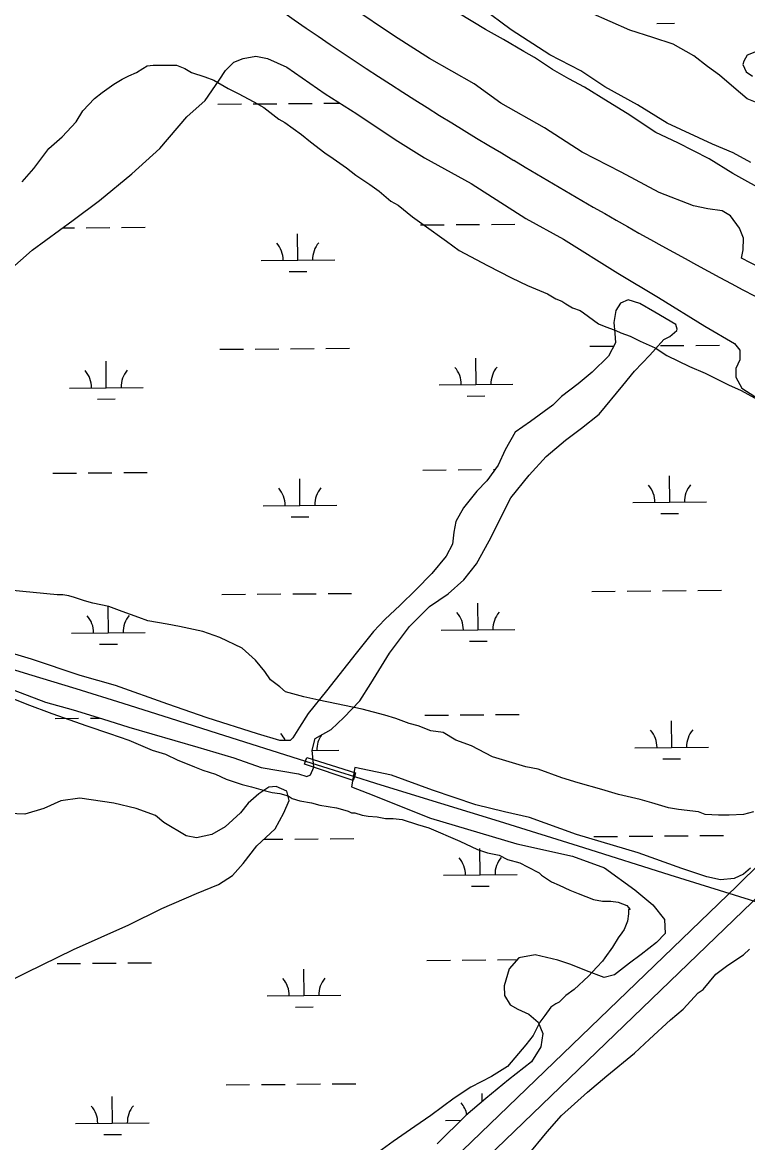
# Model space of a CAD drawing. Extents: x 3568792 to 3606828, y 529143 to 554785.
# Drawn here: x 3583929 to 3584913, y 542220 to 543740 of the extents above; entities that cross this region are included whole.
import ezdxf

# ---------------------------------------------------------------- set-up
doc = ezdxf.new("R2010")
doc.units = 0
for name, color, linetype in [('V-BRDG-OTLN', 7, 'Continuous'), ('V-RAIL-TRAK', 7, 'Continuous'), ('V-ROAD-CNTR', 7, 'Continuous'), ('V-SITE-VEGE', 7, 'Continuous'), ('V-TOPO-SHOR', 7, 'Continuous'), ('V-WETL-SWMP', 7, 'Continuous')]:
    doc.layers.add(name, color=color, linetype=linetype)

msp = doc.modelspace()

# ---------------------------------------------------------------- linework, layer by layer
at = {"layer": 'V-BRDG-OTLN'}
msp.add_lwpolyline([(3584314.7, 542743), (3584381, 542722.1), (3584379.5, 542716.9), (3584377.9, 542711.4), (3584311.6, 542733.8), (3584313, 542737.9)], close=True, dxfattribs=at)
at = {"layer": 'V-RAIL-TRAK'}
msp.add_line((3584193, 542775.7), (3584313, 542737.9), dxfattribs=at)
for points in [[(3582937.5, 543169.9), (3582966.3, 543160.6), (3583013.6, 543145.3), (3583061, 543130.2), (3583108.4, 543115.4), (3583155.9, 543100.8), (3583203.5, 543086.4), (3583253.6, 543070.2), (3583303.9, 543054.2), (3583354.2, 543038.4), (3583404.6, 543022.9), (3583455, 543007.7), (3583542, 542980.3), (3583628.9, 542953.1), (3583716, 542926.1), (3583760.1, 542911.6), (3583804.2, 542897.4), (3583848.5, 542883.4), (3583892.8, 542869.6), (3583937.1, 542856.1), (3584001.2, 542836.3), (3584065.2, 542816.4), (3584129.1, 542796.2), (3584193, 542775.7)], [(3584313, 542737.9), (3584359, 542723.3), (3584379.5, 542716.9)], [(3584379.5, 542716.9), (3584407.8, 542708.1), (3584456.6, 542693.2), (3584576, 542656.3), (3584690.3, 542620.6), (3584807.7, 542583.7), (3584915.1, 542550), (3584940.7, 542541.9), (3585060.4, 542504.6), (3585211, 542457.7), (3585328.4, 542420.9), (3585455.1, 542380.3), (3585588.5, 542339.2), (3585716.1, 542299), (3585851, 542257.5), (3585981.7, 542215.7)]]:
    msp.add_lwpolyline(points, dxfattribs=at)
at = {"layer": 'V-ROAD-CNTR'}
for points in [[(3585459.4, 543121.3), (3584898.4, 542568.1), (3583842.9, 541552), (3582627.7, 540383.8)], [(3585485.6, 543105), (3584919.3, 542546.6), (3583863.7, 541530.3), (3582644.3, 540358.1)]]:
    msp.add_lwpolyline(points, dxfattribs=at)
for centre, radius, start, end in [((3586996.7, 547637.6), 4737.8, 231.9428, 239.5534), ((3587930.7, 549090.1), 6463.6, 238.94021, 244.00404)]:
    msp.add_arc(centre, radius, start, end, dxfattribs=at)
at = {"layer": 'V-SITE-VEGE'}
for points in [[(3584943, 543507.7), (3584893, 543535.5), (3584860.8, 543555.1), (3584818.5, 543577.1), (3584788.4, 543591.1), (3584749.5, 543616.5), (3584723.9, 543632.6), (3584691.7, 543652.3), (3584670.6, 543663.9), (3584648.3, 543676.6), (3584623.9, 543692.7), (3584609.4, 543700.8), (3584581.6, 543717), (3584557.2, 543730.9), (3584520.5, 543752.9)], [(3584922.7, 543700), (3584912.5, 543695.7), (3584907.9, 543687.9), (3584906.7, 543683.4), (3584911, 543673.3), (3584919.9, 543667.5)], [(3583928.2, 543523.9), (3583944.1, 543542.1), (3583964.5, 543569.2), (3583982.6, 543585.1), (3584001.8, 543605.5), (3584010.9, 543620.2), (3584026.7, 543637.2), (3584036.9, 543645.1), (3584052.8, 543656.4), (3584064.1, 543663.2), (3584073.2, 543667.7), (3584083.4, 543672.2), (3584092.4, 543677.9), (3584098.1, 543681.3), (3584106, 543682.4), (3584137.7, 543682.4), (3584149, 543677.9), (3584158.1, 543672.2), (3584176.2, 543666.6), (3584188.7, 543662), (3584207.9, 543650.7), (3584221.5, 543643.9), (3584243, 543632.6), (3584256.6, 543624.7), (3584277, 543608.8), (3584284.9, 543604.3), (3584307.5, 543588.4), (3584320, 543578.2), (3584339.2, 543563.5), (3584350.5, 543555.6), (3584368.7, 543543.1), (3584381.1, 543532.9), (3584400.4, 543520.5), (3584412.8, 543511.4), (3584428.7, 543497.8), (3584438.9, 543492.2), (3584458.1, 543476.3), (3584474, 543465), (3584504.5, 543443.5), (3584521.5, 543431), (3584560, 543410.6), (3584592.8, 543393.7), (3584614.3, 543383.5), (3584641.5, 543372.1), (3584652.8, 543365.3), (3584660.8, 543361.9), (3584666.4, 543358.5), (3584675.5, 543352.9), (3584685.7, 543349.5), (3584690.2, 543346.1), (3584710.6, 543331.4), (3584718.5, 543328), (3584734.3, 543322.3), (3584741.1, 543318.9), (3584753.6, 543314.4), (3584767.2, 543307.6), (3584787.6, 543298.5), (3584803.4, 543288.3), (3584834, 543273.6), (3584855.5, 543264.5), (3584887.2, 543248.7)], [(3584887.2, 543248.7), (3584904.2, 543240.8), (3584931.3, 543226)], [(3584921.1, 542669), (3584907.5, 542665.6), (3584888.2, 542664.5), (3584873.5, 542664.5), (3584855.4, 542665.6), (3584846.4, 542669), (3584819.2, 542672.4), (3584805.6, 542674.7), (3584783, 542681.5), (3584767.1, 542686), (3584737.7, 542692.8), (3584715, 542699.6), (3584683.3, 542708.6), (3584660.7, 542715.4), (3584629, 542726.8), (3584612, 542730.2), (3584584.8, 542738.1), (3584566.7, 542743.8), (3584538.4, 542758.5), (3584516.9, 542766.4), (3584499.9, 542776.6), (3584482.9, 542778.9), (3584465.9, 542785.7), (3584453.5, 542789.1), (3584435.4, 542795.9), (3584420.7, 542800.4), (3584390.1, 542808.3), (3584331.2, 542820.8), (3584310.8, 542825.3), (3584285.9, 542832.1), (3584278, 542838.9), (3584265.5, 542848), (3584257.6, 542859.3), (3584245.2, 542875.1), (3584227.1, 542891), (3584196.5, 542905.7), (3584173.8, 542913.6), (3584142.1, 542920.4), (3584125.2, 542923.8), (3584099.1, 542928.4), (3584086.7, 542932.9), (3584064, 542940.8), (3584045.9, 542947.6), (3584024.4, 542952.2), (3584013.1, 542955.6), (3583999.5, 542960.1), (3583991.6, 542962.3), (3583983.6, 542963.5), (3583975.7, 542963.5), (3583859.1, 542974.8)], [(3583887.4, 542834.4), (3583934.9, 542815.2), (3583968.9, 542802.7), (3584016.4, 542785.7), (3584047, 542775.5), (3584073.1, 542766.5), (3584104.8, 542752.9), (3584122.9, 542747.2), (3584139.9, 542739.3), (3584147.8, 542735.9), (3584162.5, 542730.2), (3584173.8, 542725.7), (3584190.8, 542720), (3584205.5, 542713.2), (3584227, 542706.4), (3584239.5, 542703), (3584258.7, 542697.4), (3584267.8, 542695.1), (3584278, 542694), (3584289.3, 542690.6), (3584295, 542687.2), (3584305.2, 542683.8), (3584321, 542681.5), (3584332.3, 542678.1), (3584355, 542674.7), (3584366.3, 542671.3), (3584370.8, 542670.2), (3584375.3, 542667.9), (3584379.9, 542667.9), (3584390.1, 542664.5), (3584398, 542663.4), (3584410.4, 542662.3), (3584421.8, 542660), (3584432, 542660), (3584444.4, 542658.9), (3584464.8, 542652.1), (3584480.6, 542647.5), (3584522.5, 542629.4), (3584546.3, 542618.1), (3584559.9, 542613.6), (3584575.7, 542610.2), (3584587.1, 542604.5), (3584604, 542600), (3584614.2, 542594.3), (3584630.1, 542586.4), (3584633.5, 542583), (3584647.1, 542573.9), (3584657.3, 542569.4), (3584672, 542562.6), (3584683.3, 542558.1), (3584703.7, 542550.1), (3584716.1, 542547.9), (3584727.5, 542547.9), (3584737.6, 542546.7), (3584749, 542542.2), (3584753.5, 542536.5), (3584751.2, 542536.5), (3584751.2, 542530.9), (3584750.1, 542520.7), (3584745.6, 542509.4), (3584742.2, 542504.8), (3584737.6, 542498), (3584729.7, 542485.6), (3584719.5, 542470.9)], [(3584613.3, 542201.6), (3584640.8, 542234.8), (3584660.3, 542257), (3584695.6, 542288.9), (3584721.8, 542310.9), (3584759.4, 542341.8), (3584779.9, 542360.5), (3584808.5, 542387), (3584825.5, 542401.3), (3584846.1, 542423.4), (3584852.9, 542427.8), (3584870.1, 542448.8), (3584886.1, 542460.9), (3584907.6, 542475.1), (3584915.6, 542482.9)], [(3584719.5, 542470.9), (3584716.1, 542466.3), (3584708.2, 542458.4), (3584696.9, 542446), (3584677.6, 542427.9), (3584666.3, 542419.9), (3584657.2, 542410.9), (3584652.7, 542408.6), (3584645.9, 542404.1), (3584638, 542392.8), (3584631.2, 542383.7), (3584622.1, 542365.6), (3584611.9, 542353.1), (3584587, 542323.7), (3584565.5, 542310.1), (3584537.2, 542295.4), (3584514.6, 542280.7), (3584482.9, 542256.9), (3584461.3, 542242.2), (3584431.9, 542221.8), (3584407, 542203.7)]]:
    msp.add_lwpolyline(points, dxfattribs=at)
at = {"layer": 'V-TOPO-SHOR'}
for points in [[(3584917.4, 543550.2), (3584893.6, 543563.4), (3584865.3, 543575.1), (3584804, 543603.6), (3584763.6, 543628.4), (3584719.4, 543652.7), (3584686.9, 543674.8), (3584644.6, 543696.1), (3584592.2, 543730.4), (3584551.9, 543760), (3584504.9, 543790.7), (3584471.8, 543807)], [(3584929.1, 543407.6), (3584904.8, 543420.2), (3584906.9, 543431.5), (3584907.7, 543447.7), (3584902, 543461), (3584890, 543477.9), (3584878.4, 543484.5), (3584859.3, 543487.3), (3584839.7, 543491.5), (3584792.9, 543509.5), (3584741.3, 543536.9), (3584688.3, 543564.3), (3584637.3, 543597.1), (3584578, 543630.9), (3584542.1, 543657.1), (3584481.3, 543691.5), (3584433.7, 543721.7), (3584374.5, 543761.5)]]:
    msp.add_lwpolyline(points, dxfattribs=at)
at = {"layer": 'V-WETL-SWMP'}
for p, q in [((3584789.8, 543739), (3584813.8, 543739.2)), ((3584194, 543629.3), (3584226, 543629.6)), ((3584242, 543629.7), (3584274, 543630)), ((3584290, 543630.1), (3584322, 543630.4)), ((3584338, 543630.5), (3584359.7, 543630.7)), ((3584565.3, 543466.3), (3584597.3, 543466.5)), ((3583983.1, 543461.4), (3583999.4, 543461.5)), ((3584015.4, 543461.6), (3584047.4, 543461.9)), ((3584063.4, 543462), (3584095.4, 543462.3)), ((3584302.6, 543417.6), (3584302.3, 543453.6)), ((3584469.3, 543465.5), (3584501.3, 543465.7)), ((3584517.3, 543465.9), (3584549.3, 543466.1)), ((3584252.6, 543417.2), (3584352.6, 543418.1)), ((3584290.7, 543402.1), (3584314.7, 543402.3)), ((3584698.7, 543300.9), (3584730.7, 543301.2)), ((3584794.7, 543301.7), (3584826.7, 543302)), ((3584842.7, 543302.1), (3584874.7, 543302.4)), ((3584196.8, 543296.7), (3584228.8, 543296.9)), ((3584244.8, 543297.1), (3584276.8, 543297.3)), ((3584292.8, 543297.5), (3584324.8, 543297.7)), ((3584340.8, 543297.9), (3584372.8, 543298.1)), ((3584544.5, 543248.9), (3584544.2, 543284.9)), ((3584042.6, 543244.6), (3584042.3, 543280.6)), ((3583992.6, 543244.2), (3584092.6, 543245)), ((3584494.5, 543248.4), (3584594.5, 543249.3)), ((3584030.8, 543229.1), (3584054.8, 543229.3)), ((3584532.6, 543233.3), (3584556.6, 543233.5)), ((3584472.1, 543132.8), (3584504.1, 543133.1)), ((3584520.1, 543133.2), (3584552.1, 543133.5)), ((3584568.1, 543133.6), (3584570.4, 543133.6)), ((3583970.2, 543128.6), (3584002.2, 543128.8)), ((3584018.2, 543129), (3584050.2, 543129.2)), ((3584066.2, 543129.4), (3584098.2, 543129.7)), ((3584305.4, 543085), (3584305.1, 543121)), ((3584807.3, 543089.2), (3584807, 543125.2)), ((3584757.3, 543088.8), (3584857.3, 543089.6)), ((3584255.4, 543084.5), (3584355.4, 543085.4)), ((3584795.4, 543073.7), (3584819.4, 543073.9)), ((3584293.5, 543069.4), (3584317.5, 543069.6)), ((3584247.6, 542964.4), (3584279.6, 542964.7)), ((3584295.6, 542964.8), (3584327.6, 542965.1)), ((3584343.6, 542965.2), (3584375.6, 542965.5)), ((3584701.5, 542968.2), (3584733.5, 542968.5)), ((3584749.5, 542968.6), (3584781.5, 542968.9)), ((3584797.5, 542969), (3584829.5, 542969.3)), ((3584845.5, 542969.4), (3584877.5, 542969.7)), ((3584199.6, 542964), (3584231.6, 542964.3)), ((3584547.3, 542916.2), (3584547, 542952.2)), ((3584045.4, 542912), (3584045.1, 542948)), ((3583995.4, 542911.5), (3584095.4, 542912.4)), ((3584497.3, 542915.8), (3584597.3, 542916.6)), ((3584033.6, 542896.4), (3584057.6, 542896.6)), ((3584535.5, 542900.7), (3584559.5, 542900.9)), ((3584474.9, 542800.1), (3584506.9, 542800.4)), ((3584522.9, 542800.5), (3584554.9, 542800.8)), ((3584570.9, 542801), (3584602.9, 542801.2)), ((3583973, 542795.9), (3584005, 542796.2)), ((3584021, 542796.3), (3584033.5, 542796.4)), ((3584810.1, 542756.5), (3584809.8, 542792.5)), ((3584322.3, 542752.4), (3584358.2, 542752.7)), ((3584760.1, 542756.1), (3584860.1, 542757)), ((3584798.2, 542741), (3584822.2, 542741.2)), ((3584256.5, 542631.8), (3584282.4, 542632)), ((3584298.4, 542632.1), (3584330.4, 542632.4)), ((3584346.4, 542632.6), (3584378.4, 542632.8)), ((3584704.3, 542635.6), (3584736.3, 542635.8)), ((3584752.3, 542636), (3584784.3, 542636.2)), ((3584800.3, 542636.4), (3584832.3, 542636.7)), ((3584848.3, 542636.8), (3584880.3, 542637.1)), ((3584550.1, 542583.5), (3584549.8, 542619.5)), ((3584500.1, 542583.1), (3584600.1, 542583.9)), ((3584538.3, 542568), (3584562.3, 542568.2)), ((3583975.8, 542463.2), (3584007.8, 542463.5)), ((3584023.8, 542463.7), (3584055.8, 542463.9)), ((3584071.8, 542464.1), (3584103.8, 542464.3)), ((3584477.7, 542467.5), (3584509.7, 542467.7)), ((3584525.7, 542467.9), (3584557.7, 542468.2)), ((3584573.7, 542468.3), (3584600.1, 542468.5)), ((3584311, 542419.6), (3584310.7, 542455.6)), ((3584261, 542419.2), (3584361, 542420.1)), ((3584299.2, 542404.1), (3584323.2, 542404.3)), ((3584205.2, 542298.7), (3584237.2, 542298.9)), ((3584253.2, 542299.1), (3584285.2, 542299.3)), ((3584301.2, 542299.5), (3584333.2, 542299.8)), ((3584349.2, 542299.9), (3584381.2, 542300.2)), ((3584051, 542246.6), (3584050.7, 542282.6)), ((3584552.7, 542275.9), (3584552.6, 542286.9)), ((3584502.9, 542250.4), (3584524.2, 542250.6)), ((3584001, 542246.2), (3584101, 542247.1)), ((3584039.2, 542231.1), (3584063.2, 542231.3))]:
    msp.add_line(p, q, dxfattribs=at)
for points in [[(3584948.7, 543622.2), (3584912.5, 543636.6), (3584894.5, 543652.2), (3584875.1, 543668.7), (3584858.6, 543680.3), (3584840.2, 543694.9), (3584811.9, 543710.6), (3584784.5, 543720), (3584753.2, 543729.8), (3584699.9, 543753.4)], [(3583910.3, 543403.1), (3583941.8, 543431.1), (3583997.7, 543472.1), (3584033.2, 543498.6), (3584077.1, 543534.8), (3584115.2, 543569.2), (3584151.9, 543612.4), (3584176.9, 543634.2), (3584195.6, 543661.9), (3584204.2, 543675.1), (3584215.7, 543686.3), (3584228.2, 543691.5), (3584245.5, 543694.6), (3584261.2, 543691.4), (3584287.6, 543679.6), (3584339.7, 543643.2), (3584382.6, 543616.4), (3584434.8, 543581.5), (3584474.3, 543556.7), (3584537.8, 543521.6), (3584611.9, 543474), (3584663.2, 543446.1), (3584736.8, 543400), (3584792, 543367), (3584854.9, 543328), (3584895.4, 543304.6), (3584902.7, 543295.6), (3584902.4, 543282.3), (3584897.3, 543270.6), (3584897.1, 543258.7), (3584905.2, 543243.8), (3584922.8, 543232.7)], [(3583916, 542834.7), (3583960.1, 542818.1), (3583997.8, 542807.7), (3584037.6, 542795.2), (3584073.3, 542784.2), (3584167, 542757), (3584215.6, 542742.4), (3584252.8, 542729.4), (3584303.4, 542720.7), (3584314.7, 542717), (3584319.7, 542719.4), (3584324.3, 542729.7), (3584322.2, 542752.9), (3584325.9, 542768.6), (3584347.8, 542781), (3584364.9, 542797), (3584386.9, 542819.8), (3584401.6, 542843.2), (3584427, 542884.2), (3584454.2, 542920.7), (3584481.3, 542947.8), (3584506.7, 542964.7), (3584527.7, 542984), (3584545.3, 543005.4), (3584562.1, 543036.7), (3584591.7, 543095.3), (3584616.4, 543126), (3584639.5, 543151.2), (3584666, 543173.4), (3584687.4, 543189.8), (3584711.4, 543208.6), (3584743.6, 543247.5), (3584759.7, 543267), (3584780.3, 543288.8), (3584799.4, 543310.2), (3584807.3, 543314), (3584816.8, 543322.2), (3584817.4, 543324.2), (3584815.5, 543330.6), (3584787.2, 543346.9), (3584766.7, 543359), (3584751, 543363.7), (3584740.6, 543359.5), (3584734, 543349.2), (3584731.3, 543333), (3584733, 543318.7), (3584733.8, 543305.4), (3584724.1, 543287.3), (3584702, 543265.5), (3584683, 543250), (3584660.6, 543232.7), (3584648.5, 543221), (3584618.6, 543198.9), (3584597.6, 543184.4), (3584583.9, 543160.5), (3584574.7, 543139.5), (3584559.1, 543118.1), (3584545.5, 543104), (3584527.4, 543081.6), (3584517.2, 543063.1), (3584514.5, 543048.8), (3584512.3, 543032.1), (3584504.1, 543016)], [(3584504.1, 543016), (3584484.5, 542992.6), (3584462.9, 542970.3), (3584441.4, 542949.5), (3584420.8, 542930.1), (3584405.3, 542913.6), (3584381.6, 542884.5), (3584341.3, 542833.4), (3584316.6, 542802.3), (3584305, 542784.2), (3584295.9, 542769.6), (3584292.4, 542765.7), (3584278.1, 542766), (3584247.7, 542774.8), (3584179.5, 542796.7), (3584126.1, 542815.3), (3584055.1, 542840.7), (3584007, 542854.3), (3583941.3, 542876.1), (3583833.4, 542908.5)], [(3584916.9, 542592.5), (3584907.4, 542584.3), (3584895, 542578.6), (3584876.2, 542576.9), (3584857.6, 542580.7), (3584823.7, 542592.1), (3584764.5, 542613.3), (3584680.6, 542638.4), (3584616.9, 542661.2), (3584583, 542669.1), (3584544.2, 542678.7), (3584485.4, 542698.4), (3584429.6, 542719), (3584380, 542729.2), (3584375.6, 542703.2), (3584397.6, 542694.4), (3584482.8, 542660.5), (3584600, 542625.5), (3584675.2, 542608.9), (3584718.8, 542592.9)], [(3583875.5, 542421.8), (3583934.1, 542450.9), (3583998.3, 542482.3), (3584073.2, 542515.6), (3584118, 542538), (3584165.2, 542558.4), (3584194.9, 542570.7), (3584213.9, 542582.7), (3584228.4, 542599.2), (3584247.1, 542623), (3584271.6, 542645.8), (3584283.8, 542667.8), (3584291, 542684.4), (3584287.8, 542697.3), (3584273.1, 542703.4), (3584263.2, 542702.6), (3584249.7, 542693.5)], [(3584249.7, 542693.5), (3584235.2, 542680.9), (3584224.7, 542667.8), (3584204.1, 542648.9), (3584185.7, 542638.4), (3584164.9, 542633.8), (3584151.2, 542636.5), (3584120.9, 542654.7), (3584109.3, 542664.3), (3584083.3, 542673.6), (3584052.9, 542681), (3584006.7, 542687.7), (3583981, 542684.2), (3583957.6, 542673.8), (3583931.9, 542665.8), (3583899.8, 542667.4)], [(3584718.8, 542592.9), (3584760.2, 542563.1), (3584784.5, 542543), (3584800.4, 542523), (3584801.1, 542503.8), (3584789.5, 542491.6), (3584768.5, 542475.7), (3584752.6, 542463.7), (3584732.6, 542447.8), (3584718.2, 542444.5), (3584694.2, 542453.3), (3584673.2, 542462.1), (3584655.5, 542467.8), (3584624.6, 542475.2), (3584602.4, 542471.1), (3584589.3, 542456.1), (3584582.5, 542433), (3584583.3, 542419.7), (3584590.9, 542407.3), (3584601.2, 542401.2), (3584616.3, 542394.5), (3584629, 542383.9), (3584635.1, 542368.1), (3584632.4, 542350.4), (3584619.7, 542329.9), (3584588.7, 542305.3), (3584557.7, 542280.2), (3584530.7, 542257), (3584491.6, 542218.7)]]:
    msp.add_lwpolyline(points, dxfattribs=at)
for centre, start, end in [((3584247.4, 543417.6), 359.7115, 41.2552), ((3584357.8, 543418.6), 139.7115, 181.2552), ((3584489.3, 543248.9), 359.7115, 41.2552), ((3584599.8, 543249.8), 139.7115, 181.2552), ((3583987.4, 543244.6), 359.7115, 41.2552), ((3584097.9, 543245.6), 139.7115, 181.2552), ((3584250.2, 543085), 359.7115, 41.2552), ((3584360.7, 543085.9), 139.7115, 181.2552), ((3584752.1, 543089.2), 359.7115, 41.2552), ((3584862.5, 543090.1), 139.7115, 181.2552), ((3583990.2, 542912), 359.7115, 41.2552), ((3584100.7, 542912.9), 139.7115, 181.2552), ((3584492.1, 542916.2), 359.7115, 41.2552), ((3584602.6, 542917.1), 139.7115, 181.2552), ((3584253, 542752.3), 22.5407, 41.2552), ((3584363.5, 542753.2), 144.8389, 181.2552), ((3584754.9, 542756.5), 359.7115, 41.2552), ((3584865.4, 542757.5), 139.7115, 181.2552), ((3584494.9, 542583.5), 359.7115, 41.2552), ((3584605.4, 542584.5), 139.7115, 181.2552), ((3584255.8, 542419.7), 359.7115, 41.2552), ((3584366.3, 542420.6), 139.7115, 181.2552), ((3583995.8, 542246.6), 359.7115, 41.2552), ((3584106.3, 542247.6), 139.7115, 181.2552), ((3584497.7, 542250.9), 12.0019, 41.2552)]:
    msp.add_arc(centre, 35.2, start, end, dxfattribs=at)

doc.saveas('drawing.dxf')
